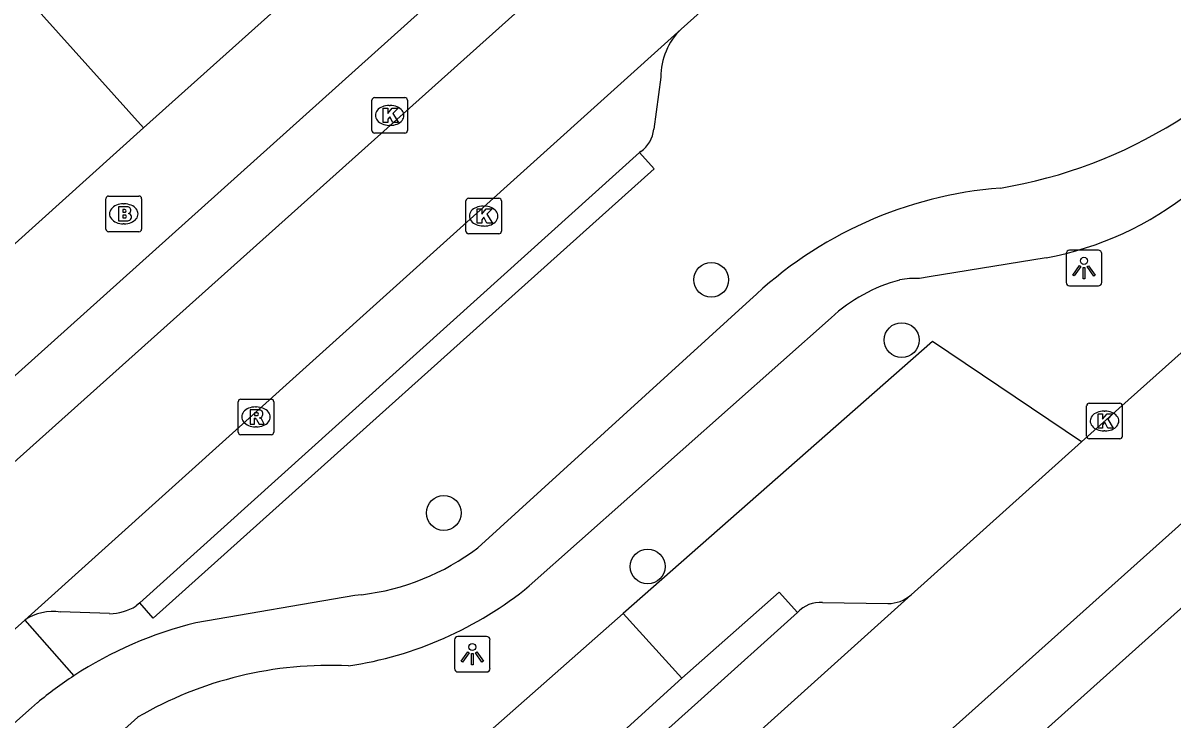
# Model space of a CAD drawing. Extents: x 162172 to 163187, y 382874 to 383684.
# Drawn here: x 162882.03 to 162914.31, y 383452.17 to 383471.71 of the extents above; entities that cross this region are included whole.
import ezdxf

# ---------------------------------------------------------------- set-up
doc = ezdxf.new("R2010")
doc.units = 0
for name, color, linetype in [('IMGEO_Berm_groen', 7, 'Continuous'), ('IMGEO_Boom', 7, 'Continuous'), ('IMGEO_Brandkraan', 7, 'Continuous'), ('IMGEO_Kolk', 7, 'Continuous'), ('IMGEO_Lichtpunt', 7, 'Continuous'), ('IMGEO_Pand', 7, 'Continuous'), ('IMGEO_Parkeervlak_open', 7, 'Continuous'), ('IMGEO_Rijbaan_lokaal_open', 7, 'Continuous'), ('IMGEO_Rioolput', 7, 'Continuous'), ('IMGEO_Voetpad_gesloten', 7, 'Continuous'), ('IMGEO_Voetpad_open', 7, 'Continuous')]:
    doc.layers.add(name, color=color, linetype=linetype)

msp = doc.modelspace()

# ---------------------------------------------------------------- linework, layer by layer
at = {"layer": 'IMGEO_Berm_groen'}
for points in [[(162911.739, 383459.956), (162907.563, 383462.772), (162898.882, 383455.131)], [(162882.086, 383454.952), (162883.461, 383453.386)], [(162891.575, 383448.333), (162893.393, 383450.299), (162898.882, 383455.131)], [(162898.882, 383455.131), (162900.525, 383453.323)]]:
    msp.add_lwpolyline(points, dxfattribs=at)
at = {"layer": 'IMGEO_Boom'}
for centre in [(162901.349, 383464.501), (162906.695, 383462.809), (162893.844, 383457.957), (162899.565, 383456.454)]:
    msp.add_circle(centre, 0.489, dxfattribs=at)
at = {"layer": 'IMGEO_Brandkraan'}
for p, q in [((162884.363, 383465.926), (162884.363, 383466.778)), ((162884.438, 383466.852), (162885.29, 383466.852)), ((162884.851, 383466.632), (162884.876, 383466.632)), ((162885.364, 383466.778), (162885.364, 383465.926)), ((162884.874, 383466.072), (162884.849, 383466.072)), ((162885.29, 383465.852), (162884.438, 383465.852))]:
    msp.add_line(p, q, dxfattribs=at)
for points in [[(162884.363, 383465.926), (162884.363, 383466.778)], [(162884.438, 383466.852), (162885.29, 383466.852)], [(162884.711, 383466.552), (162884.711, 383466.152), (162884.924, 383466.152)], [(162884.942, 383466.552), (162884.711, 383466.552)], [(162885.364, 383466.778), (162885.364, 383465.926)], [(162884.89, 383466.471), (162884.836, 383466.471), (162884.836, 383466.395)], [(162884.836, 383466.395), (162884.889, 383466.395)], [(162884.898, 383466.319), (162884.836, 383466.319), (162884.836, 383466.238)], [(162884.836, 383466.238), (162884.898, 383466.238)], [(162885.29, 383465.852), (162884.438, 383465.852)]]:
    msp.add_lwpolyline(points, dxfattribs=at)
for centre, radius, start, end in [((162884.44, 383466.776), 0.0765, 91.552, 178.448), ((162884.44, 383466.776), 0.0765, 91.552, 178.448), ((162884.946, 383466.407), 0.145, 59.4692, 91.5367), ((162885.288, 383466.776), 0.0765, 1.552, 88.448), ((162885.288, 383466.776), 0.0765, 1.552, 88.448), ((162884.891, 383466.433), 0.0379, 267.8285, 90.9355), ((162884.899, 383466.278), 0.0404, 269.8759, 90.5077), ((162884.971, 383466.454), 0.0922, 285.5137, 58.1501), ((162884.976, 383466.262), 0.105, 301.3115, 78.989), ((162884.44, 383465.928), 0.0765, 181.552, 268.448), ((162884.44, 383465.928), 0.0765, 181.552, 268.448), ((162884.93, 383466.403), 0.251, 268.6676, 293.5347), ((162885.288, 383465.928), 0.0765, 271.552, 358.448), ((162885.288, 383465.928), 0.0765, 271.552, 358.448)]:
    msp.add_arc(centre, radius, start, end, dxfattribs=at)
for centre, major_axis, ratio, start_param, end_param in [((162884.85, 383466.352), (-0.387, 0.002), 0.722429, 4.712389, 7.853982), ((162884.875, 383466.352), (-0.39, 0.002), 0.717154, 1.570796, 4.712389)]:
    msp.add_ellipse(centre, major_axis=major_axis, ratio=ratio, start_param=start_param, end_param=end_param, dxfattribs=at)
at = {"layer": 'IMGEO_Kolk'}
for p, q in [((162891.825, 383468.69), (162891.825, 383469.542)), ((162891.9, 383469.616), (162892.752, 383469.616)), ((162892.826, 383469.542), (162892.826, 383468.69)), ((162892.313, 383469.396), (162892.338, 383469.396)), ((162892.336, 383468.836), (162892.311, 383468.836)), ((162892.752, 383468.616), (162891.9, 383468.616)), ((162894.463, 383465.865), (162894.463, 383466.717)), ((162894.538, 383466.791), (162895.39, 383466.791)), ((162894.951, 383466.571), (162894.976, 383466.571)), ((162895.464, 383466.717), (162895.464, 383465.865)), ((162894.974, 383466.011), (162894.949, 383466.011)), ((162895.39, 383465.791), (162894.538, 383465.791)), ((162911.885, 383460.112), (162911.885, 383460.964)), ((162911.96, 383461.038), (162912.812, 383461.038)), ((162912.373, 383460.818), (162912.398, 383460.818)), ((162912.886, 383460.964), (162912.886, 383460.112)), ((162912.396, 383460.258), (162912.371, 383460.258)), ((162912.812, 383460.038), (162911.96, 383460.038))]:
    msp.add_line(p, q, dxfattribs=at)
for points in [[(162891.825, 383468.69), (162891.825, 383469.542)], [(162891.9, 383469.616), (162892.752, 383469.616)], [(162892.826, 383469.542), (162892.826, 383468.69)], [(162892.146, 383469.316), (162892.269, 383469.316), (162892.269, 383469.165), (162892.399, 383469.316), (162892.563, 383469.316), (162892.417, 383469.165), (162892.57, 383468.916), (162892.418, 383468.916), (162892.333, 383469.08), (162892.269, 383469.013), (162892.269, 383468.916), (162892.146, 383468.916), (162892.146, 383469.316)], [(162892.752, 383468.616), (162891.9, 383468.616)], [(162894.463, 383465.865), (162894.463, 383466.717)], [(162894.538, 383466.791), (162895.39, 383466.791)], [(162895.464, 383466.717), (162895.464, 383465.865)], [(162894.784, 383466.491), (162894.907, 383466.491), (162894.907, 383466.34), (162895.037, 383466.491), (162895.201, 383466.491), (162895.055, 383466.34), (162895.208, 383466.091), (162895.056, 383466.091), (162894.971, 383466.255), (162894.907, 383466.188), (162894.907, 383466.091), (162894.784, 383466.091), (162894.784, 383466.491)], [(162895.39, 383465.791), (162894.538, 383465.791)], [(162911.885, 383460.112), (162911.885, 383460.964)], [(162911.96, 383461.038), (162912.812, 383461.038)], [(162912.886, 383460.964), (162912.886, 383460.112)], [(162912.206, 383460.738), (162912.329, 383460.738), (162912.329, 383460.587), (162912.459, 383460.738), (162912.623, 383460.738), (162912.477, 383460.587), (162912.63, 383460.338), (162912.478, 383460.338), (162912.393, 383460.502), (162912.329, 383460.435), (162912.329, 383460.338), (162912.206, 383460.338), (162912.206, 383460.738)], [(162912.812, 383460.038), (162911.96, 383460.038)]]:
    msp.add_lwpolyline(points, dxfattribs=at)
for centre, start, end in [((162891.902, 383469.54), 91.552, 178.448), ((162891.902, 383469.54), 91.552, 178.448), ((162892.75, 383469.54), 1.552, 88.448), ((162892.75, 383469.54), 1.552, 88.448), ((162891.902, 383468.692), 181.552, 268.448), ((162891.902, 383468.692), 181.552, 268.448), ((162892.75, 383468.692), 271.552, 358.448), ((162892.75, 383468.692), 271.552, 358.448), ((162894.54, 383466.715), 91.552, 178.448), ((162894.54, 383466.715), 91.552, 178.448), ((162895.388, 383466.715), 1.552, 88.448), ((162895.388, 383466.715), 1.552, 88.448), ((162894.54, 383465.867), 181.552, 268.448), ((162894.54, 383465.867), 181.552, 268.448), ((162895.388, 383465.867), 271.552, 358.448), ((162895.388, 383465.867), 271.552, 358.448), ((162911.962, 383460.962), 91.552, 178.448), ((162911.962, 383460.962), 91.552, 178.448), ((162912.81, 383460.962), 1.552, 88.448), ((162912.81, 383460.962), 1.552, 88.448), ((162911.962, 383460.114), 181.552, 268.448), ((162911.962, 383460.114), 181.552, 268.448), ((162912.81, 383460.114), 271.552, 358.448), ((162912.81, 383460.114), 271.552, 358.448)]:
    msp.add_arc(centre, 0.0765, start, end, dxfattribs=at)
for centre, major_axis, ratio, start_param, end_param in [((162892.312, 383469.116), (-0.387, 0.002), 0.722429, 4.712389, 7.853982), ((162892.337, 383469.116), (-0.39, 0.002), 0.717154, 1.570796, 4.712389), ((162894.95, 383466.291), (-0.387, 0.002), 0.722429, 4.712389, 7.853982), ((162894.975, 383466.291), (-0.39, 0.002), 0.717154, 1.570796, 4.712389), ((162912.372, 383460.538), (-0.387, 0.002), 0.722429, 4.712389, 7.853982), ((162912.397, 383460.538), (-0.39, 0.002), 0.717154, 1.570796, 4.712389)]:
    msp.add_ellipse(centre, major_axis=major_axis, ratio=ratio, start_param=start_param, end_param=end_param, dxfattribs=at)
at = {"layer": 'IMGEO_Lichtpunt'}
for p, q in [((162912.213, 383465.33), (162911.405, 383465.33)), ((162912.213, 383465.33), (162911.405, 383465.33)), ((162911.311, 383465.235), (162911.311, 383464.428)), ((162911.311, 383465.235), (162911.311, 383464.428)), ((162912.307, 383464.428), (162912.307, 383465.235)), ((162912.307, 383464.428), (162912.307, 383465.235)), ((162911.405, 383464.334), (162912.213, 383464.334)), ((162911.405, 383464.334), (162912.213, 383464.334)), ((162894.144, 383454.397), (162894.144, 383453.59)), ((162894.144, 383454.397), (162894.144, 383453.59)), ((162895.046, 383454.492), (162894.238, 383454.492)), ((162895.046, 383454.492), (162894.238, 383454.492)), ((162895.14, 383453.59), (162895.14, 383454.397)), ((162895.14, 383453.59), (162895.14, 383454.397)), ((162894.238, 383453.496), (162895.046, 383453.496)), ((162894.238, 383453.496), (162895.046, 383453.496))]:
    msp.add_line(p, q, dxfattribs=at)
for points in [[(162911.685, 383464.899), (162911.724, 383464.871), (162911.536, 383464.609), (162911.498, 383464.636), (162911.685, 383464.899)], [(162911.787, 383464.851), (162911.834, 383464.851), (162911.834, 383464.529), (162911.787, 383464.529), (162911.787, 383464.851)], [(162911.897, 383464.871), (162911.935, 383464.898), (162912.122, 383464.636), (162912.083, 383464.608), (162911.897, 383464.871)], [(162894.518, 383454.061), (162894.557, 383454.033), (162894.369, 383453.771), (162894.331, 383453.798), (162894.518, 383454.061)], [(162894.62, 383454.013), (162894.667, 383454.013), (162894.667, 383453.691), (162894.62, 383453.691), (162894.62, 383454.013)], [(162894.73, 383454.033), (162894.768, 383454.06), (162894.955, 383453.798), (162894.916, 383453.77), (162894.73, 383454.033)]]:
    msp.add_lwpolyline(points, dxfattribs=at)
for centre in [(162911.81, 383465.033), (162894.643, 383454.195)]:
    msp.add_circle(centre, 0.0994, dxfattribs=at)
for centre, start, end in [((162911.405, 383465.235), 90, 180), ((162911.405, 383465.235), 90, 180), ((162912.213, 383465.235), 0, 90), ((162912.213, 383465.235), 0, 90), ((162911.405, 383464.428), 180, 270), ((162911.405, 383464.428), 180, 270), ((162912.213, 383464.428), 270, 0), ((162912.213, 383464.428), 270, 360), ((162894.238, 383454.397), 90, 180), ((162894.238, 383454.397), 90, 180), ((162895.046, 383454.397), 0, 90), ((162895.046, 383454.397), 0, 90), ((162894.238, 383453.59), 180, 270), ((162894.238, 383453.59), 180, 270), ((162895.046, 383453.59), 270, 0), ((162895.046, 383453.59), 270, 360)]:
    msp.add_arc(centre, 0.0946, start, end, dxfattribs=at)
at = {"layer": 'IMGEO_Pand'}
for points in [[(162885.417, 383468.762), (162879.399, 383475.466)], [(162889.882, 383472.77), (162885.417, 383468.762)], [(162880.951, 383464.755), (162885.417, 383468.762)]]:
    msp.add_lwpolyline(points, dxfattribs=at)
at = {"layer": 'IMGEO_Parkeervlak_open'}
for points in [[(162899.931, 383470.188), (162899.734, 383468.731)], [(162899.371, 383468.104), (162899.34, 383468.076)], [(162885.31, 383455.439), (162885.208, 383455.347)], [(162904.476, 383455.447), (162906.309, 383455.415)], [(162884.465, 383455.131), (162883.086, 383455.178)]]:
    msp.add_lwpolyline(points, dxfattribs=at)
for centre, radius, start, end in [((162901.805, 383470.188), 1.874, 133.8362, 180.0123), ((162898.909, 383468.79), 0.827, 303.96, 355.9028), ((162906.309, 383456.413), 0.998, 270.021, 310.5678), ((162884.442, 383456.594), 1.464, 270.8821, 301.5377), ((162904.417, 383454.572), 0.877, 86.1431, 137.6273), ((162882.883, 383453.753), 1.439, 81.8734, 123.5964)]:
    msp.add_arc(centre, radius, start, end, dxfattribs=at)
at = {"layer": 'IMGEO_Rijbaan_lokaal_open'}
for points in [[(162861.182, 383440.936), (162913.384, 383487.689)], [(162916.809, 383486.128), (162900.507, 383471.54)], [(162911.739, 383459.956), (162923.614, 383470.551), (162924.586, 383471.328), (162928.863, 383474.516)], [(162900.507, 383471.54), (162882.086, 383454.952)], [(162876.516, 383423.635), (162925.505, 383467.463)], [(162906.958, 383455.655), (162911.739, 383459.956)], [(162887.215, 383437.886), (162906.958, 383455.655)], [(162882.086, 383454.952), (162863.448, 383438.229)]]:
    msp.add_lwpolyline(points, dxfattribs=at)
at = {"layer": 'IMGEO_Rioolput'}
for p, q in [((162888.073, 383460.226), (162888.073, 383461.078)), ((162888.148, 383461.152), (162889, 383461.152)), ((162889.074, 383461.078), (162889.074, 383460.226)), ((162888.561, 383460.932), (162888.586, 383460.932)), ((162889, 383460.152), (162888.148, 383460.152)), ((162888.584, 383460.372), (162888.559, 383460.372))]:
    msp.add_line(p, q, dxfattribs=at)
for points in [[(162888.073, 383460.226), (162888.073, 383461.078)], [(162888.148, 383461.152), (162889, 383461.152)], [(162889.074, 383461.078), (162889.074, 383460.226)], [(162888.662, 383460.85), (162888.41, 383460.852), (162888.41, 383460.452)], [(162888.588, 383460.771), (162888.534, 383460.771), (162888.534, 383460.69)], [(162888.41, 383460.452), (162888.534, 383460.452), (162888.534, 383460.614), (162888.545, 383460.614)], [(162888.534, 383460.69), (162888.586, 383460.69)], [(162888.592, 383460.585), (162888.663, 383460.452), (162888.803, 383460.452), (162888.738, 383460.578)], [(162889, 383460.152), (162888.148, 383460.152)]]:
    msp.add_lwpolyline(points, dxfattribs=at)
for centre, radius, start, end in [((162888.15, 383461.076), 0.0765, 91.552, 178.448), ((162888.15, 383461.076), 0.0765, 91.552, 178.448), ((162888.998, 383461.076), 0.0765, 1.552, 88.448), ((162888.998, 383461.076), 0.0765, 1.552, 88.448), ((162888.594, 383460.675), 0.0964, 77.0061, 93.1865), ((162888.608, 383460.732), 0.0378, 276.6634, 79.6772), ((162888.661, 383460.74), 0.109, 350.3612, 89.416), ((162888.544, 383460.561), 0.0533, 26.0293, 88.6989), ((162888.57, 383460.879), 0.19, 274.7715, 282.9687), ((162888.659, 383460.74), 0.112, 277.5842, 350.9817), ((162888.643, 383460.525), 0.108, 29.5134, 73.7905), ((162888.15, 383460.228), 0.0765, 181.552, 268.448), ((162888.15, 383460.228), 0.0765, 181.552, 268.448), ((162888.998, 383460.228), 0.0765, 271.552, 358.448), ((162888.998, 383460.228), 0.0765, 271.552, 358.448)]:
    msp.add_arc(centre, radius, start, end, dxfattribs=at)
for centre, major_axis, ratio, start_param, end_param in [((162888.56, 383460.652), (-0.387, 0.002), 0.722429, 4.712389, 7.853982), ((162888.585, 383460.652), (-0.39, 0.002), 0.717154, 1.570796, 4.712389)]:
    msp.add_ellipse(centre, major_axis=major_axis, ratio=ratio, start_param=start_param, end_param=end_param, dxfattribs=at)
at = {"layer": 'IMGEO_Voetpad_gesloten'}
for points in [[(162899.34, 383468.076), (162899.744, 383467.62), (162885.687, 383455.009), (162885.31, 383455.439)], [(162885.31, 383455.439), (162895.538, 383464.651), (162899.34, 383468.076)]]:
    msp.add_lwpolyline(points, dxfattribs=at)
at = {"layer": 'IMGEO_Voetpad_open'}
for points in [[(162862.086, 383444.109), (162909.797, 383486.956)], [(162925.349, 383464.98), (162879.944, 383424.284), (162879.207, 383424.011), (162877.943, 383424.117)], [(162910.753, 383465.114), (162907.469, 383464.588), (162907.196, 383464.534)], [(162902.437, 383463.928), (162894.799, 383456.981)], [(162904.715, 383463.434), (162896.244, 383455.909)], [(162891.537, 383455.662), (162891.347, 383455.642), (162886.888, 383454.875)], [(162903.769, 383455.163), (162903.255, 383455.736), (162900.525, 383453.323)], [(162889.095, 383441.992), (162893.526, 383445.969), (162901.062, 383452.733), (162903.769, 383455.163)], [(162900.525, 383453.323), (162893.058, 383446.535)], [(162882.44, 383452.633), (162882.275, 383452.487), (162872.272, 383443.617)], [(162885.253, 383452.223), (162872.726, 383440.968)]]:
    msp.add_lwpolyline(points, dxfattribs=at)
for centre, radius, start, end in [((162907.293, 383480.288), 13.388, 279.3284, 324.7493), ((162910.351, 383455.682), 11.429, 94.4581, 133.825), ((162909.009, 383474.271), 9.322, 280.7842, 308.6985), ((162907.791, 383460.137), 4.509, 104.8296, 133.0161), ((162907.032, 383462.812), 1.73, 84.5702, 103.2076), ((162890.739, 383462.328), 6.713, 276.8232, 307.209), ((162889.625, 383464.011), 10.461, 278.4957, 309.2468), ((162889.549, 383444.062), 11.136, 103.8264, 123.1426), ((162890.624, 383443.036), 10.642, 87.0562, 120.3136), ((162889.615, 383443.972), 11.247, 123.1761, 129.6424)]:
    msp.add_arc(centre, radius, start, end, dxfattribs=at)

doc.saveas('drawing.dxf')
